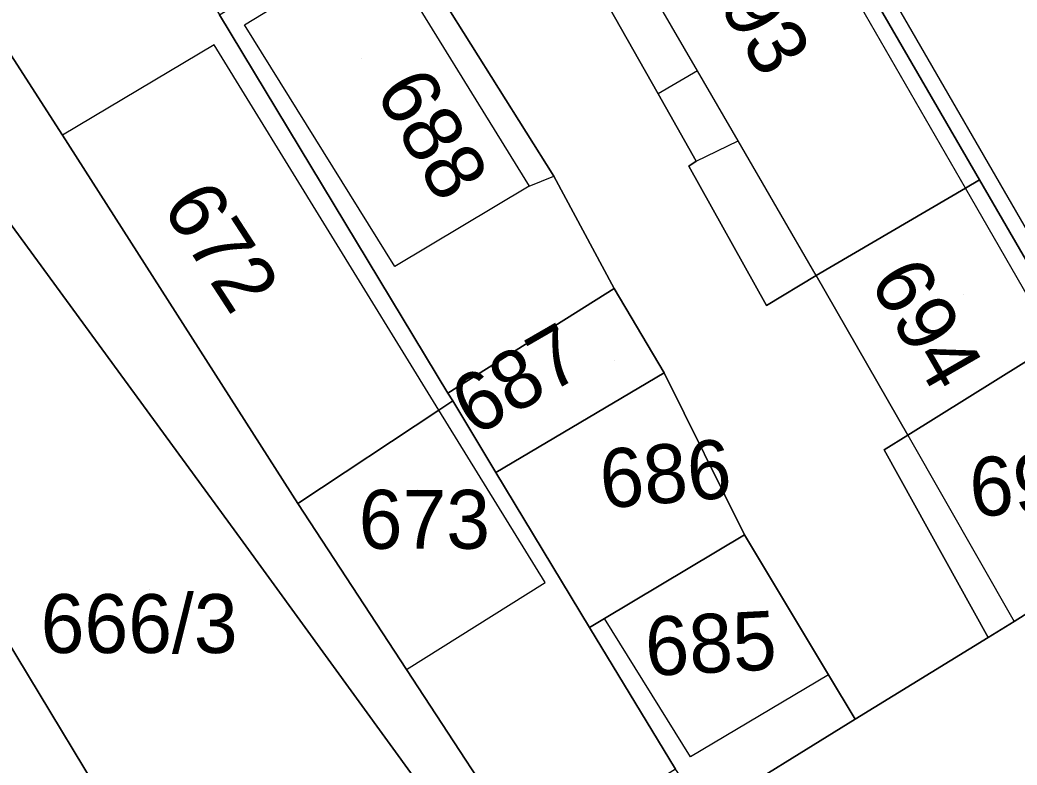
# Model space of a CAD drawing. Extents: x -263943 to -261149, y -1236934 to -1230686.
# Drawn here: x -262567.05 to -262533.16, y -1235412.19 to -1235386.88 of the extents above; entities that cross this region are included whole.
import ezdxf

# ---------------------------------------------------------------- set-up
doc = ezdxf.new("R2010")
doc.units = 0
for name, color, linetype in [('body_kn', 7, 'Continuous'), ('kladpar_druhypozemkov', 7, 'Continuous'), ('kladpar_hranice', 7, 'Continuous'), ('kladpar_parcelnecisla', 7, 'Continuous'), ('kladpar_plochy', 7, 'Continuous'), ('zappar_hrandruhpozemk', 7, 'Continuous')]:
    doc.layers.add(name, color=color, linetype=linetype)

msp = doc.modelspace()

# ---------------------------------------------------------------- linework, layer by layer
at = {"layer": 'body_kn'}
for p, q in [((-262559.42, -1235387.05), (-262559.42, -1235387.05)), ((-262559.42, -1235387.05), (-262559.42, -1235387.05)), ((-262560.44, -1235387.73), (-262560.44, -1235387.73)), ((-262544.02, -1235388.61), (-262544.02, -1235388.61)), ((-262544.02, -1235388.61), (-262544.02, -1235388.61)), ((-262545.36, -1235389.39), (-262545.36, -1235389.39)), ((-262545.36, -1235389.39), (-262545.36, -1235389.39)), ((-262565.6, -1235390.79), (-262565.6, -1235390.79)), ((-262565.6, -1235390.79), (-262565.6, -1235390.79)), ((-262542.64, -1235390.99), (-262542.64, -1235390.99)), ((-262544.32, -1235391.85), (-262544.32, -1235391.85)), ((-262544.07, -1235391.68), (-262544.07, -1235391.68)), ((-262544.07, -1235391.68), (-262544.07, -1235391.68)), ((-262548.9, -1235392.19), (-262548.9, -1235392.19)), ((-262534.44, -1235392.31), (-262534.44, -1235392.31)), ((-262549.74, -1235392.53), (-262549.74, -1235392.53)), ((-262549.74, -1235392.53), (-262549.74, -1235392.53)), ((-262534.91, -1235392.59), (-262534.91, -1235392.59)), ((-262534.91, -1235392.59), (-262534.91, -1235392.59)), ((-262554.31, -1235395.25), (-262554.31, -1235395.25)), ((-262539.99, -1235395.56), (-262539.99, -1235395.56)), ((-262539.99, -1235395.56), (-262539.99, -1235395.56)), ((-262546.85, -1235396), (-262546.85, -1235396)), ((-262541.68, -1235396.58), (-262541.68, -1235396.58)), ((-262545.15, -1235398.87), (-262545.15, -1235398.87)), ((-262552.5, -1235399.55), (-262552.5, -1235399.55)), ((-262552.81, -1235400.13), (-262552.81, -1235400.13)), ((-262552.81, -1235400.13), (-262552.81, -1235400.13)), ((-262552.34, -1235399.82), (-262552.34, -1235399.82)), ((-262552.34, -1235399.82), (-262552.34, -1235399.82)), ((-262536.88, -1235400.98), (-262536.88, -1235400.98)), ((-262536.88, -1235400.98), (-262536.88, -1235400.98)), ((-262537.68, -1235401.48), (-262537.68, -1235401.48)), ((-262550.87, -1235402.25), (-262550.87, -1235402.25)), ((-262557.6, -1235403.3), (-262557.6, -1235403.3)), ((-262559.55, -1235404.49), (-262559.55, -1235404.49)), ((-262542.42, -1235404.37), (-262542.42, -1235404.37)), ((-262549.2, -1235405.99), (-262549.2, -1235405.99)), ((-262547.18, -1235407.21), (-262547.18, -1235407.21)), ((-262547.69, -1235407.51), (-262547.69, -1235407.51)), ((-262547.69, -1235407.51), (-262547.69, -1235407.51)), ((-262533.26, -1235407.31), (-262533.26, -1235407.31)), ((-262534.15, -1235407.85), (-262534.15, -1235407.85)), ((-262553.91, -1235408.94), (-262553.91, -1235408.94)), ((-262553.91, -1235408.94), (-262553.91, -1235408.94)), ((-262539.57, -1235409.12), (-262539.57, -1235409.12)), ((-262539.57, -1235409.12), (-262539.57, -1235409.12)), ((-262538.67, -1235410.63), (-262538.67, -1235410.63)), ((-262544.26, -1235411.91), (-262544.26, -1235411.91))]:
    msp.add_line(p, q, dxfattribs=at)
at = {"layer": 'kladpar_druhypozemkov'}
for p, q in [((-262555.43, -1235388.19), (-262555.43, -1235388.19)), ((-262559.42, -1235393.77), (-262559.42, -1235393.77)), ((-262534.97, -1235396.2), (-262534.97, -1235396.2)), ((-262546.85, -1235398.45), (-262546.85, -1235398.45)), ((-262545.36, -1235401.8), (-262545.36, -1235401.8)), ((-262553.53, -1235402.84), (-262553.53, -1235402.84)), ((-262562.65, -1235406.23), (-262562.65, -1235406.23)), ((-262543.88, -1235407.19), (-262543.88, -1235407.19))]:
    msp.add_line(p, q, dxfattribs=at)
at = {"layer": 'kladpar_hranice'}
for points in [[(-262569.15, -1235360.34), (-262562.5, -1235359.95), (-262554.8, -1235372.23), (-262551.22, -1235378.23), (-262548.33, -1235384.15), (-262545.36, -1235389.39)], [(-262545.36, -1235389.39), (-262544.07, -1235391.68), (-262544.32, -1235391.85), (-262541.68, -1235396.58), (-262539.99, -1235395.56), (-262536.88, -1235400.98), (-262537.68, -1235401.48), (-262534.15, -1235407.85), (-262538.67, -1235410.63), (-262539.57, -1235409.12), (-262542.42, -1235404.37), (-262545.15, -1235398.87), (-262546.85, -1235396), (-262548.9, -1235392.19), (-262554.55, -1235383.21), (-262561.07, -1235372.83), (-262559.97, -1235372.24), (-262563.46, -1235366.66), (-262563.81, -1235366.88), (-262564.97, -1235365.07), (-262565.5, -1235364.24), (-262567.71, -1235360.82)], [(-262544.57, -1235425.11), (-262559.55, -1235404.49), (-262576.31, -1235381.58), (-262576.79, -1235381.87), (-262578.57, -1235379.19), (-262583.13, -1235372.3), (-262582.14, -1235371.65), (-262581.17, -1235371.01), (-262582.02, -1235369.7), (-262583.92, -1235366.78), (-262585.07, -1235365.01), (-262587.55, -1235361.2), (-262582.3, -1235361.1), (-262579.23, -1235367.41), (-262579.74, -1235367.7), (-262579.14, -1235368.8), (-262580.32, -1235369.48), (-262574.36, -1235380.14), (-262573.01, -1235379.37), (-262571.13, -1235382.84), (-262570.83, -1235382.67), (-262565.6, -1235390.79)], [(-262566.64, -1235376.26), (-262560.27, -1235386.71), (-262552.5, -1235399.55), (-262552.34, -1235399.82), (-262552.81, -1235400.13), (-262557.6, -1235403.3), (-262565.6, -1235390.79), (-262570.83, -1235382.67), (-262565.72, -1235379.78), (-262572.45, -1235368.23), (-262571.78, -1235367.84), (-262566.64, -1235376.26)], [(-262526.35, -1235397.95), (-262529.59, -1235399.75), (-262529.99, -1235399.97), (-262531.39, -1235397.56), (-262534.44, -1235392.31), (-262538.83, -1235384.73), (-262538.36, -1235384.46), (-262531.97, -1235380.73), (-262529.6, -1235379.97), (-262521.94, -1235393.75), (-262523.37, -1235396.29), (-262526.35, -1235397.95)], [(-262538.83, -1235384.73), (-262534.44, -1235392.31), (-262534.91, -1235392.59), (-262539.99, -1235395.56), (-262541.68, -1235396.58), (-262544.32, -1235391.85), (-262544.07, -1235391.68), (-262545.36, -1235389.39), (-262548.33, -1235384.15), (-262547.03, -1235383.42), (-262541.89, -1235380.5), (-262541.46, -1235380.26), (-262540.45, -1235381.97), (-262538.83, -1235384.73)], [(-262551.83, -1235432.74), (-262557.54, -1235424.21), (-262562.56, -1235416.09), (-262570.23, -1235403.41), (-262574.41, -1235396.68), (-262576.94, -1235392.6), (-262581.73, -1235384.89), (-262580.92, -1235384.39), (-262576.79, -1235381.87), (-262576.31, -1235381.58), (-262559.55, -1235404.49), (-262544.57, -1235425.11), (-262542.86, -1235427.39), (-262543.22, -1235427.6), (-262551.83, -1235432.74)], [(-262560.27, -1235386.71), (-262554.55, -1235383.21), (-262548.9, -1235392.19), (-262546.85, -1235396), (-262552.5, -1235399.55), (-262560.27, -1235386.71)], [(-262565.6, -1235390.79), (-262557.6, -1235403.3), (-262553.91, -1235408.94), (-262549.68, -1235415.39)], [(-262531.88, -1235397.87), (-262536.88, -1235400.98), (-262539.99, -1235395.56), (-262534.91, -1235392.59), (-262534.44, -1235392.31), (-262531.39, -1235397.56), (-262531.88, -1235397.87)], [(-262552.34, -1235399.82), (-262552.5, -1235399.55), (-262546.85, -1235396), (-262545.15, -1235398.87), (-262550.87, -1235402.25), (-262552.34, -1235399.82)], [(-262528.02, -1235403.39), (-262527.76, -1235403.83), (-262528.28, -1235404.16), (-262533.26, -1235407.31), (-262534.15, -1235407.85), (-262537.68, -1235401.48), (-262536.88, -1235400.98), (-262531.88, -1235397.87), (-262531.39, -1235397.56), (-262529.99, -1235399.97), (-262528.02, -1235403.39)], [(-262547.69, -1235407.51), (-262550.87, -1235402.25), (-262545.15, -1235398.87), (-262542.42, -1235404.37), (-262547.18, -1235407.21), (-262547.69, -1235407.51)], [(-262547.69, -1235407.51), (-262544.77, -1235412.33), (-262549.68, -1235415.39), (-262553.91, -1235408.94), (-262557.6, -1235403.3), (-262552.81, -1235400.13), (-262552.34, -1235399.82), (-262550.87, -1235402.25), (-262547.69, -1235407.51)], [(-262557.54, -1235424.21), (-262562.62, -1235426.84), (-262567.73, -1235418.98), (-262575.56, -1235406.81), (-262570.73, -1235403.73), (-262570.23, -1235403.41), (-262562.56, -1235416.09), (-262557.54, -1235424.21)], [(-262531.45, -1235417.97), (-262534.34, -1235413.16), (-262541.48, -1235417.42), (-262543.75, -1235413.77), (-262538.67, -1235410.63), (-262534.15, -1235407.85), (-262533.26, -1235407.31), (-262528.28, -1235404.16), (-262527.76, -1235403.83), (-262525.71, -1235407.13), (-262513.79, -1235427.59), (-262525.72, -1235434.72), (-262534.16, -1235419.42), (-262531.45, -1235417.97)], [(-262543.75, -1235413.77), (-262544.77, -1235412.33), (-262547.69, -1235407.51), (-262547.18, -1235407.21), (-262542.42, -1235404.37), (-262539.57, -1235409.12), (-262538.67, -1235410.63), (-262543.75, -1235413.77)]]:
    msp.add_lwpolyline(points, dxfattribs=at)
at = {"layer": 'kladpar_plochy'}
for points in [[(-262566.64, -1235376.26), (-262560.27, -1235386.71), (-262552.5, -1235399.55), (-262552.34, -1235399.82), (-262552.81, -1235400.13), (-262557.6, -1235403.3), (-262565.6, -1235390.79), (-262570.83, -1235382.67), (-262565.72, -1235379.78), (-262572.45, -1235368.23), (-262571.78, -1235367.84)], [(-262526.35, -1235397.95), (-262529.59, -1235399.75), (-262529.99, -1235399.97), (-262531.39, -1235397.56), (-262534.44, -1235392.31), (-262538.83, -1235384.73), (-262538.36, -1235384.46), (-262531.97, -1235380.73), (-262529.6, -1235379.97), (-262521.94, -1235393.75), (-262523.37, -1235396.29)], [(-262538.83, -1235384.73), (-262534.44, -1235392.31), (-262534.91, -1235392.59), (-262539.99, -1235395.56), (-262541.68, -1235396.58), (-262544.32, -1235391.85), (-262544.07, -1235391.68), (-262545.36, -1235389.39), (-262548.33, -1235384.15), (-262547.03, -1235383.42), (-262541.89, -1235380.5), (-262541.46, -1235380.26), (-262540.45, -1235381.97)], [(-262551.83, -1235432.74), (-262557.54, -1235424.21), (-262562.56, -1235416.09), (-262570.23, -1235403.41), (-262574.41, -1235396.68), (-262576.94, -1235392.6), (-262581.73, -1235384.89), (-262580.92, -1235384.39), (-262576.79, -1235381.87), (-262576.31, -1235381.58), (-262559.55, -1235404.49), (-262544.57, -1235425.11), (-262542.86, -1235427.39), (-262543.22, -1235427.6)], [(-262560.27, -1235386.71), (-262554.55, -1235383.21), (-262548.9, -1235392.19), (-262546.85, -1235396), (-262552.5, -1235399.55)], [(-262531.88, -1235397.87), (-262536.88, -1235400.98), (-262539.99, -1235395.56), (-262534.91, -1235392.59), (-262534.44, -1235392.31), (-262531.39, -1235397.56)], [(-262552.34, -1235399.82), (-262552.5, -1235399.55), (-262546.85, -1235396), (-262545.15, -1235398.87), (-262550.87, -1235402.25)], [(-262528.02, -1235403.39), (-262527.76, -1235403.83), (-262528.28, -1235404.16), (-262533.26, -1235407.31), (-262534.15, -1235407.85), (-262537.68, -1235401.48), (-262536.88, -1235400.98), (-262531.88, -1235397.87), (-262531.39, -1235397.56), (-262529.99, -1235399.97)], [(-262547.69, -1235407.51), (-262550.87, -1235402.25), (-262545.15, -1235398.87), (-262542.42, -1235404.37), (-262547.18, -1235407.21)], [(-262547.69, -1235407.51), (-262544.77, -1235412.33), (-262549.68, -1235415.39), (-262553.91, -1235408.94), (-262557.6, -1235403.3), (-262552.81, -1235400.13), (-262552.34, -1235399.82), (-262550.87, -1235402.25)], [(-262557.54, -1235424.21), (-262562.62, -1235426.84), (-262567.73, -1235418.98), (-262575.56, -1235406.81), (-262570.73, -1235403.73), (-262570.23, -1235403.41), (-262562.56, -1235416.09)], [(-262531.45, -1235417.97), (-262534.34, -1235413.16), (-262541.48, -1235417.42), (-262543.75, -1235413.77), (-262538.67, -1235410.63), (-262534.15, -1235407.85), (-262533.26, -1235407.31), (-262528.28, -1235404.16), (-262527.76, -1235403.83), (-262525.71, -1235407.13), (-262513.79, -1235427.59), (-262525.72, -1235434.72), (-262534.16, -1235419.42)], [(-262543.75, -1235413.77), (-262544.77, -1235412.33), (-262547.69, -1235407.51), (-262547.18, -1235407.21), (-262542.42, -1235404.37), (-262539.57, -1235409.12), (-262538.67, -1235410.63)]]:
    msp.add_lwpolyline(points, close=True, dxfattribs=at)
for points in [[(-262544.57, -1235425.11), (-262559.55, -1235404.49), (-262576.31, -1235381.58)], [(-262570.83, -1235382.67), (-262565.6, -1235390.79), (-262557.6, -1235403.3), (-262553.91, -1235408.94), (-262549.68, -1235415.39)], [(-262548.33, -1235384.15), (-262545.36, -1235389.39), (-262544.07, -1235391.68), (-262544.32, -1235391.85), (-262541.68, -1235396.58), (-262539.99, -1235395.56), (-262536.88, -1235400.98), (-262537.68, -1235401.48), (-262534.15, -1235407.85), (-262538.67, -1235410.63), (-262539.57, -1235409.12), (-262542.42, -1235404.37), (-262545.15, -1235398.87), (-262546.85, -1235396), (-262548.9, -1235392.19), (-262554.55, -1235383.21)]]:
    msp.add_lwpolyline(points, dxfattribs=at)
at = {"layer": 'zappar_hrandruhpozemk'}
for p, q in [((-262534.91, -1235392.59), (-262541.89, -1235380.5)), ((-262559.42, -1235387.05), (-262554.85, -1235384.25)), ((-262538.36, -1235384.46), (-262531.08, -1235397.07)), ((-262554.31, -1235395.25), (-262559.42, -1235387.05)), ((-262560.44, -1235387.73), (-262565.6, -1235390.79)), ((-262552.81, -1235400.13), (-262560.44, -1235387.73)), ((-262544.02, -1235388.61), (-262545.36, -1235389.39)), ((-262544.07, -1235391.68), (-262542.64, -1235390.99)), ((-262549.74, -1235392.53), (-262548.9, -1235392.19)), ((-262531.88, -1235397.87), (-262534.91, -1235392.59)), ((-262549.2, -1235405.99), (-262552.81, -1235400.13)), ((-262536.88, -1235400.98), (-262533.26, -1235407.31)), ((-262553.91, -1235408.94), (-262549.2, -1235405.99)), ((-262544.26, -1235411.91), (-262547.18, -1235407.21)), ((-262539.57, -1235409.12), (-262544.26, -1235411.91))]:
    msp.add_line(p, q, dxfattribs=at)
for points in [[(-262539.99, -1235395.56), (-262542.64, -1235390.99), (-262544.02, -1235388.61), (-262547.03, -1235383.42)], [(-262554.85, -1235384.25), (-262549.74, -1235392.53), (-262554.31, -1235395.25)]]:
    msp.add_lwpolyline(points, dxfattribs=at)

# ---------------------------------------------------------------- texts
at = {"layer": 'kladpar_parcelnecisla'}
for s, rotation, p in [('693', 300, (-262544.047, -1235385.07)), ('688', 300, (-262555.003, -1235389.311)), ('672', 303, (-262562.252, -1235393.234)), ('694', 300, (-262538.206, -1235395.749)), ('687', 30, (-262551.607, -1235401.058)), ('686', 5, (-262547.254, -1235403.479)), ('695', 4, (-262534.709, -1235403.762)), ('685', 3, (-262545.75, -1235409.163))]:
    msp.add_text(s, height=2, rotation=rotation, dxfattribs=at).set_placement(p)
for s, p in [('673', (-262555.534, -1235404.84)), ('666/3', (-262566.341, -1235408.38))]:
    msp.add_text(s, height=2, dxfattribs=at).set_placement(p)

doc.saveas('drawing.dxf')
